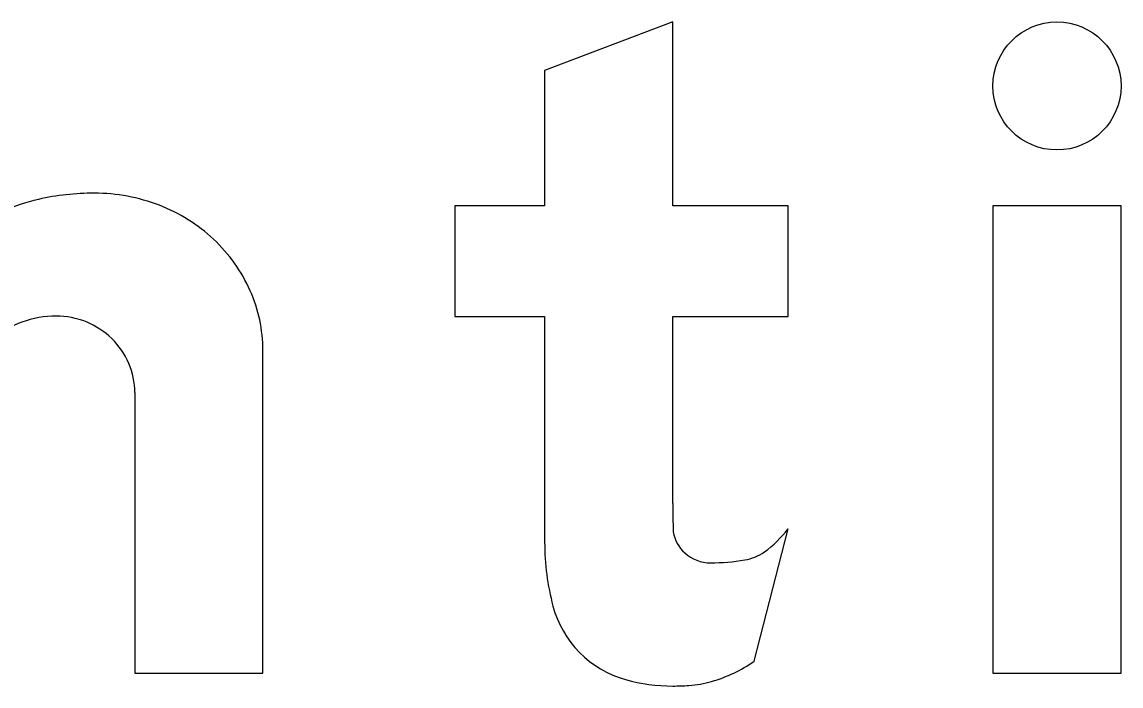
# Model space of a CAD drawing. Extents: x 1806251 to 1809821, y 414895 to 422886.
# Drawn here: x 1809677.2315 to 1809677.4031, y 415222.3291 to 415222.4328 of the extents above; entities that cross this region are included whole.
import ezdxf

# ---------------------------------------------------------------- set-up
doc = ezdxf.new("R2010")
doc.units = 0
for name, color, linetype in [('GSBWFILL', 7, 'Continuous'), ('GSCOLORFILL', 7, 'Continuous'), ('GSOUTLINE', 7, 'Continuous')]:
    doc.layers.add(name, color=color, linetype=linetype)

msp = doc.modelspace()

# ---------------------------------------------------------------- linework, layer by layer
at = {"layer": 'GSBWFILL'}
for p, q in [((1809677.249092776, 415222.3749318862), (1809677.249092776, 415222.33107288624)), ((1809677.3458292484, 415222.3329323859), (1809677.3510927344, 415222.35363438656))]:
    msp.add_line(p, q, dxfattribs=at)
for points in [[(1809677.333092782, 415222.3575728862), (1809677.333092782, 415222.38682288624), (1809677.3510927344, 415222.38682288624), (1809677.3510927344, 415222.4040728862), (1809677.333092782, 415222.4040728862), (1809677.333092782, 415222.4328228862), (1809677.3130928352, 415222.4252368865), (1809677.3130928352, 415222.4040728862), (1809677.299092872, 415222.4040728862), (1809677.299092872, 415222.38682288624), (1809677.3130928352, 415222.38682288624), (1809677.3130928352, 415222.3515288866)], [(1809677.249092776, 415222.33107288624), (1809677.2690927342, 415222.33107288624), (1809677.2690927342, 415222.38151438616)]]:
    msp.add_lwpolyline(points, dxfattribs=at)
msp.add_lwpolyline([(1809677.3830928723, 415222.33107288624), (1809677.4030927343, 415222.33107288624), (1809677.4030927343, 415222.4040728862), (1809677.3830928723, 415222.4040728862)], close=True, dxfattribs=at)
msp.add_ellipse((1809677.3930928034, 415222.42282288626), major_axis=(6.123233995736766e-19, 0.01), ratio=0.9999931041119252, dxfattribs=at)
for centre, major_axis, ratio, start_param, end_param in [((1809677.2427800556, 415222.36607027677), (2.4494533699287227e-18, 0.04000260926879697), 0.9999979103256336, 0, 0.21998619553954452), ((1809677.2427800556, 415222.3779176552), (1.7240106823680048e-18, 0.02815523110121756), 0.9999979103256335, 5.914285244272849, 6.283185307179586), ((1809677.2424391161, 415222.3700871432), (2.2051146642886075e-18, 0.036012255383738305), 0.9999979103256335, 0.23508775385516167, 0.5671317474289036), ((1809677.2434580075, 415222.3796712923), (1.6088863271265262e-18, 0.02627510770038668), 0.9999979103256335, 5.532257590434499, 5.9142852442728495), ((1809677.2445049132, 415222.3807929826), (1.5149349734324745e-18, 0.02474076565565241), 0.9999979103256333, 5.130076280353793, 5.5322576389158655), ((1809677.2461304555, 415222.38151440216), (1.4060369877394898e-18, 0.022962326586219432), 0.9999979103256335, 4.71238898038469, 5.130076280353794), ((1809677.2368125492, 415222.3711184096), (9.639713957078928e-19, 0.015742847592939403), 0.9999979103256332, 0, 0.3457036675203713), ((1809677.2368125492, 415222.37422769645), (7.735824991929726e-19, 0.012633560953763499), 0.9999979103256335, 5.900623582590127, 6.283185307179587), ((1809677.2361413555, 415222.3729819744), (8.426853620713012e-19, 0.013762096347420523), 0.9999979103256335, 0.3457036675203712, 0.7157182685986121), ((1809677.2369504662, 415222.37457044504), (7.509598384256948e-19, 0.012264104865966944), 0.9999979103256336, 5.512269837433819, 5.900623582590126), ((1809677.237163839, 415222.37479008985), (7.322091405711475e-19, 0.011957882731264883), 0.9999979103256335, 5.115435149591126, 5.51226978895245), ((1809677.2374958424, 415222.37493165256), (7.101088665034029e-19, 0.01159695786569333), 0.9999979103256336, 4.71238898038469, 5.115435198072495), ((1809677.4582888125, 415222.3575728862), (7.666066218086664e-18, 0.12519636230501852), 0.9999973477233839, 1.5707963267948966, 1.606005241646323), ((1809677.3388374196, 415222.35413887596), (3.520859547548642e-19, 0.0057500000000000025), 0.9999973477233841, 1.740850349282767, 2.407828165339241), ((1809677.3379293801, 415222.3634504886), (1.005461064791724e-18, 0.016420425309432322), 0.9999973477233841, 3.756277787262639, 4.07163837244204), ((1809677.3518987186, 415222.35152899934), (2.3761813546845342e-18, 0.03880598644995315), 0.9999973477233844, 1.5707963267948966, 1.8306983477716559), ((1809677.3390189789, 415222.3543402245), (3.6868716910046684e-19, 0.00602111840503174), 0.999997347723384, 2.407828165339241, 3.141592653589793), ((1809677.3430737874, 415222.3561629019), (4.592425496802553e-19, 0.007499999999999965), 0.9999973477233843, 3.3107617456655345, 3.756277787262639), ((1809677.3390189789, 415222.3799028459), (1.933946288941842e-18, 0.031583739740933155), 0.9999973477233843, 3.141592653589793, 3.3107617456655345), ((1809677.3301003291, 415222.34573242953), (9.950255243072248e-19, 0.016250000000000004), 0.9999973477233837, 1.830698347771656, 2.8695262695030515), ((1809677.3324499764, 415222.35260519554), (1.4567968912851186e-18, 0.023791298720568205), 0.9999973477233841, 3.4277553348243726, 3.7388439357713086), ((1809677.333092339, 415222.35645712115), (1.676800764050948e-18, 0.027384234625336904), 0.9999973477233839, 2.8695262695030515, 3.1415926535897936), ((1809677.333092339, 415222.36851157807), (2.4149233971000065e-18, 0.039438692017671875), 0.999997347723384, 3.141592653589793, 3.2057342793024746), ((1809677.334578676, 415222.3453705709), (9.950255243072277e-19, 0.016250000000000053), 0.9999973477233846, 3.2057342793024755, 3.427755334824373)]:
    msp.add_ellipse(centre, major_axis=major_axis, ratio=ratio, start_param=start_param, end_param=end_param, dxfattribs=at)
at = {"layer": 'GSCOLORFILL'}
for p, q in [((1809677.249092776, 415222.3749318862), (1809677.249092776, 415222.33107288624)), ((1809677.3458292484, 415222.3329323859), (1809677.3510927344, 415222.35363438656))]:
    msp.add_line(p, q, dxfattribs=at)
for points in [[(1809677.333092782, 415222.3575728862), (1809677.333092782, 415222.38682288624), (1809677.3510927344, 415222.38682288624), (1809677.3510927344, 415222.4040728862), (1809677.333092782, 415222.4040728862), (1809677.333092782, 415222.4328228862), (1809677.3130928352, 415222.4252368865), (1809677.3130928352, 415222.4040728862), (1809677.299092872, 415222.4040728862), (1809677.299092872, 415222.38682288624), (1809677.3130928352, 415222.38682288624), (1809677.3130928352, 415222.3515288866)], [(1809677.249092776, 415222.33107288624), (1809677.2690927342, 415222.33107288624), (1809677.2690927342, 415222.38151438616)]]:
    msp.add_lwpolyline(points, dxfattribs=at)
msp.add_lwpolyline([(1809677.3830928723, 415222.33107288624), (1809677.4030927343, 415222.33107288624), (1809677.4030927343, 415222.4040728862), (1809677.3830928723, 415222.4040728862)], close=True, dxfattribs=at)
msp.add_ellipse((1809677.3930928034, 415222.42282288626), major_axis=(6.123233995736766e-19, 0.01), ratio=0.9999931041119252, dxfattribs=at)
for centre, major_axis, ratio, start_param, end_param in [((1809677.2427800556, 415222.36607027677), (2.4494533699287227e-18, 0.04000260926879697), 0.9999979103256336, 0, 0.21998619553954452), ((1809677.2427800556, 415222.3779176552), (1.7240106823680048e-18, 0.02815523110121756), 0.9999979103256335, 5.914285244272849, 6.283185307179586), ((1809677.2424391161, 415222.3700871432), (2.2051146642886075e-18, 0.036012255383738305), 0.9999979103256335, 0.23508775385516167, 0.5671317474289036), ((1809677.2434580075, 415222.3796712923), (1.6088863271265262e-18, 0.02627510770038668), 0.9999979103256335, 5.532257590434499, 5.9142852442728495), ((1809677.2445049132, 415222.3807929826), (1.5149349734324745e-18, 0.02474076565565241), 0.9999979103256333, 5.130076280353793, 5.5322576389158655), ((1809677.2461304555, 415222.38151440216), (1.4060369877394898e-18, 0.022962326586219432), 0.9999979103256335, 4.71238898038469, 5.130076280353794), ((1809677.2368125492, 415222.3711184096), (9.639713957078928e-19, 0.015742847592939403), 0.9999979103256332, 0, 0.3457036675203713), ((1809677.2368125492, 415222.37422769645), (7.735824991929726e-19, 0.012633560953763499), 0.9999979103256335, 5.900623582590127, 6.283185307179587), ((1809677.2361413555, 415222.3729819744), (8.426853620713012e-19, 0.013762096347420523), 0.9999979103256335, 0.3457036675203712, 0.7157182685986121), ((1809677.2369504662, 415222.37457044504), (7.509598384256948e-19, 0.012264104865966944), 0.9999979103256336, 5.512269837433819, 5.900623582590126), ((1809677.237163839, 415222.37479008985), (7.322091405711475e-19, 0.011957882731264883), 0.9999979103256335, 5.115435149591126, 5.51226978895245), ((1809677.2374958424, 415222.37493165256), (7.101088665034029e-19, 0.01159695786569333), 0.9999979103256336, 4.71238898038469, 5.115435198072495), ((1809677.4582888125, 415222.3575728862), (7.666066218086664e-18, 0.12519636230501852), 0.9999973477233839, 1.5707963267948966, 1.606005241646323), ((1809677.3388374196, 415222.35413887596), (3.520859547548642e-19, 0.0057500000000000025), 0.9999973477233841, 1.740850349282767, 2.407828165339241), ((1809677.3379293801, 415222.3634504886), (1.005461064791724e-18, 0.016420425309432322), 0.9999973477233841, 3.756277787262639, 4.07163837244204), ((1809677.3518987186, 415222.35152899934), (2.3761813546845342e-18, 0.03880598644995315), 0.9999973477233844, 1.5707963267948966, 1.8306983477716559), ((1809677.3390189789, 415222.3543402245), (3.6868716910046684e-19, 0.00602111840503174), 0.999997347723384, 2.407828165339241, 3.141592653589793), ((1809677.3430737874, 415222.3561629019), (4.592425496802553e-19, 0.007499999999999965), 0.9999973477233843, 3.3107617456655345, 3.756277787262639), ((1809677.3390189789, 415222.3799028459), (1.933946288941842e-18, 0.031583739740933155), 0.9999973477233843, 3.141592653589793, 3.3107617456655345), ((1809677.3301003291, 415222.34573242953), (9.950255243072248e-19, 0.016250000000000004), 0.9999973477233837, 1.830698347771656, 2.8695262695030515), ((1809677.3324499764, 415222.35260519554), (1.4567968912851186e-18, 0.023791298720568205), 0.9999973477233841, 3.4277553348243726, 3.7388439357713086), ((1809677.333092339, 415222.35645712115), (1.676800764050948e-18, 0.027384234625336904), 0.9999973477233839, 2.8695262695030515, 3.1415926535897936), ((1809677.333092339, 415222.36851157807), (2.4149233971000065e-18, 0.039438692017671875), 0.999997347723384, 3.141592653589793, 3.2057342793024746), ((1809677.334578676, 415222.3453705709), (9.950255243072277e-19, 0.016250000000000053), 0.9999973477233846, 3.2057342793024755, 3.427755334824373)]:
    msp.add_ellipse(centre, major_axis=major_axis, ratio=ratio, start_param=start_param, end_param=end_param, dxfattribs=at)
at = {"layer": 'GSOUTLINE'}
for p, q in [((1809677.249092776, 415222.3749318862), (1809677.249092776, 415222.33107288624)), ((1809677.3458292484, 415222.3329323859), (1809677.3510927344, 415222.35363438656))]:
    msp.add_line(p, q, dxfattribs=at)
for points in [[(1809677.333092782, 415222.3575728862), (1809677.333092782, 415222.38682288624), (1809677.3510927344, 415222.38682288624), (1809677.3510927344, 415222.4040728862), (1809677.333092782, 415222.4040728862), (1809677.333092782, 415222.4328228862), (1809677.3130928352, 415222.4252368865), (1809677.3130928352, 415222.4040728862), (1809677.299092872, 415222.4040728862), (1809677.299092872, 415222.38682288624), (1809677.3130928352, 415222.38682288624), (1809677.3130928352, 415222.3515288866)], [(1809677.249092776, 415222.33107288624), (1809677.2690927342, 415222.33107288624), (1809677.2690927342, 415222.38151438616)]]:
    msp.add_lwpolyline(points, dxfattribs=at)
msp.add_lwpolyline([(1809677.3830928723, 415222.33107288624), (1809677.4030927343, 415222.33107288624), (1809677.4030927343, 415222.4040728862), (1809677.3830928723, 415222.4040728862)], close=True, dxfattribs=at)
msp.add_ellipse((1809677.3930928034, 415222.42282288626), major_axis=(6.123233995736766e-19, 0.01), ratio=0.9999931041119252, dxfattribs=at)
for centre, major_axis, ratio, start_param, end_param in [((1809677.2427800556, 415222.36607027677), (2.449453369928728e-18, 0.04000260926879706), 0.9999979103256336, 0, 0.21998619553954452), ((1809677.2427800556, 415222.3779176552), (1.7240106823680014e-18, 0.028155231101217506), 0.9999979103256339, 5.914285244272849, 6.283185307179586), ((1809677.2424391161, 415222.3700871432), (2.2051146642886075e-18, 0.036012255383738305), 0.9999979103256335, 0.23508775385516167, 0.5671317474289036), ((1809677.2434580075, 415222.3796712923), (1.6088863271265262e-18, 0.02627510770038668), 0.9999979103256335, 5.532257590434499, 5.9142852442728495), ((1809677.2445049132, 415222.3807929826), (1.5149349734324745e-18, 0.02474076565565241), 0.9999979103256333, 5.130076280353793, 5.5322576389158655), ((1809677.2461304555, 415222.38151440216), (1.4060369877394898e-18, 0.022962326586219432), 0.9999979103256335, 4.71238898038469, 5.130076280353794), ((1809677.2368125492, 415222.3711184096), (9.639713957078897e-19, 0.015742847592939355), 0.9999979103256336, 0, 0.3457036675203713), ((1809677.2368125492, 415222.37422769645), (7.735824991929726e-19, 0.012633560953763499), 0.9999979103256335, 5.900623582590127, 6.283185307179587), ((1809677.2361413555, 415222.3729819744), (8.426853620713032e-19, 0.013762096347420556), 0.9999979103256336, 0.3457036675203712, 0.7157182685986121), ((1809677.2369504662, 415222.37457044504), (7.509598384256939e-19, 0.012264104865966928), 0.9999979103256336, 5.512269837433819, 5.900623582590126), ((1809677.237163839, 415222.37479008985), (7.32209140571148e-19, 0.011957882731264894), 0.9999979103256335, 5.115435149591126, 5.51226978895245), ((1809677.2374958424, 415222.37493165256), (7.101088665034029e-19, 0.01159695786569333), 0.9999979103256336, 4.71238898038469, 5.115435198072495), ((1809677.4582888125, 415222.3575728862), (7.666066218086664e-18, 0.12519636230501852), 0.9999973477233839, 1.5707963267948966, 1.606005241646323), ((1809677.3388374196, 415222.35413887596), (3.520859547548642e-19, 0.0057500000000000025), 0.9999973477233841, 1.740850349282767, 2.407828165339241), ((1809677.3379293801, 415222.3634504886), (1.005461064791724e-18, 0.016420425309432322), 0.9999973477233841, 3.756277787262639, 4.07163837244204), ((1809677.3518987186, 415222.35152899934), (2.3761813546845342e-18, 0.03880598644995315), 0.9999973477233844, 1.5707963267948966, 1.8306983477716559), ((1809677.3390189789, 415222.3543402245), (3.686871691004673e-19, 0.0060211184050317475), 0.9999973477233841, 2.407828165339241, 3.141592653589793), ((1809677.3430737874, 415222.3561629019), (4.592425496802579e-19, 0.0075000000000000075), 0.9999973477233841, 3.3107617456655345, 3.756277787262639), ((1809677.3390189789, 415222.3799028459), (1.9339462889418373e-18, 0.03158373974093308), 0.9999973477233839, 3.141592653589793, 3.3107617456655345), ((1809677.3301003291, 415222.34573242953), (9.950255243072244e-19, 0.016249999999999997), 0.9999973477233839, 1.830698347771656, 2.8695262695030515), ((1809677.3324499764, 415222.35260519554), (1.4567968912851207e-18, 0.02379129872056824), 0.9999973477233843, 3.4277553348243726, 3.7388439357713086), ((1809677.333092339, 415222.35645712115), (1.676800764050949e-18, 0.02738423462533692), 0.9999973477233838, 2.8695262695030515, 3.1415926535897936), ((1809677.333092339, 415222.36851157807), (2.4149233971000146e-18, 0.03943869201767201), 0.999997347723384, 3.141592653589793, 3.2057342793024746), ((1809677.334578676, 415222.3453705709), (9.950255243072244e-19, 0.016249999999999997), 0.9999973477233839, 3.2057342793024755, 3.427755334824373)]:
    msp.add_ellipse(centre, major_axis=major_axis, ratio=ratio, start_param=start_param, end_param=end_param, dxfattribs=at)

doc.saveas('drawing.dxf')
